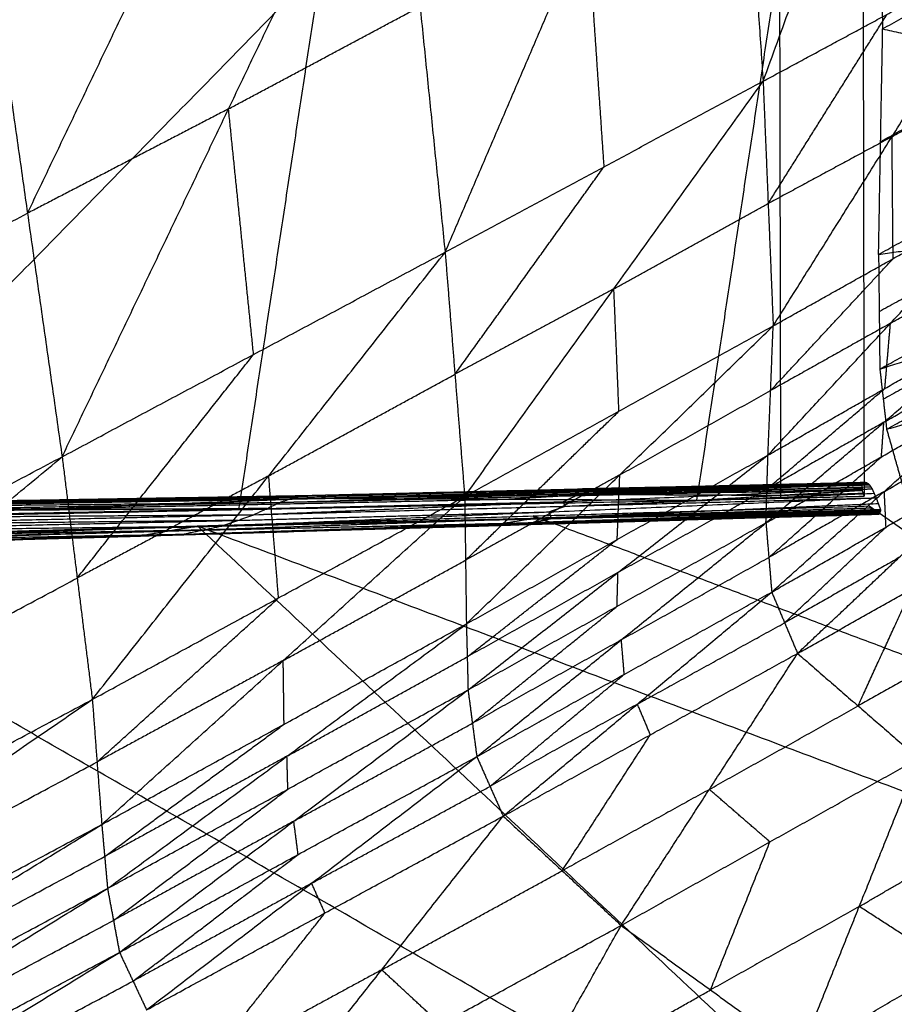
# Model space of a CAD drawing. Header units: millimetres. Extents: x -106 to 110, y -96 to 120.
# Tile 976 of 1020: x 94.96 to 95.948, y 59.36 to 60.473. Entities that reach past the tile are written whole.
import ezdxf

# ---------------------------------------------------------------- set-up
doc = ezdxf.new("R2010")
doc.units = ezdxf.units.MM
doc.header["$MEASUREMENT"] = 0
doc.layers.add('Default', color=7, linetype='Continuous', true_color=0x000000)

msp = doc.modelspace()

# ---------------------------------------------------------------- linework, layer by layer
at = {"layer": 'Default'}
for points in [[(94.6895, 59.9084, 12.0401), (94.8834, 61.0587, 11.523), (95.0773, 62.209, 11.0059)], [(94.6895, 59.9084, 12.0401), (95.3004, 60.5336, 11.9797), (95.9112, 61.1589, 11.9192)], [(95.7248, 59.9298, 12.5967), (95.818, 60.5443, 12.258), (95.9112, 61.1589, 11.9192)], [(95.9112, 61.1589, 11.9192), (95.9124, 60.5466, 12.3091), (95.9135, 59.9343, 12.699)], [(95.7995, 60.403, 13.6993), (95.9282, 60.7567, 13.555), (96.0568, 61.1104, 13.4106)], [(95.9222, 60.982, 12.0197), (95.9284, 60.722, 12.1788), (95.9345, 60.4621, 12.3379)], [(95.4404, 60.2099, 13.8023), (95.6011, 60.5849, 13.7047), (95.7617, 60.9598, 13.607)], [(95.7617, 60.9598, 13.607), (95.7806, 60.6814, 13.6532), (95.7995, 60.403, 13.6993)], [(95.0079, 59.9788, 13.8392), (95.1958, 60.3718, 13.7949), (95.3838, 60.7648, 13.7506)], [(95.3838, 60.7648, 13.7506), (95.4121, 60.4874, 13.7764), (95.4404, 60.2099, 13.8023)], [(95.9345, 60.4621, 12.3379), (96.1027, 60.5569, 12.4719), (96.271, 60.6517, 12.606)], [(94.9688, 60.2539, 13.8309), (95.0628, 60.4504, 13.8087), (95.1567, 60.6469, 13.7865)], [(95.62, 60.3065, 13.7508), (95.6105, 60.4457, 13.7277), (95.6011, 60.5849, 13.7047)], [(95.7995, 60.403, 13.6993), (95.9394, 60.4785, 13.6227), (96.0792, 60.5541, 13.5461)], [(95.8109, 60.1267, 13.7523), (95.9451, 60.3404, 13.6492), (96.0792, 60.5541, 13.5461)], [(95.818, 60.5443, 12.258), (95.8186, 60.2382, 12.4529), (95.8192, 59.932, 12.6478)], [(94.9297, 60.529, 13.8225), (94.9688, 60.2539, 13.8309), (95.0079, 59.9788, 13.8392)], [(95.3004, 60.5336, 11.9797), (95.2538, 60.2263, 12.149), (95.2072, 59.9191, 12.3184)], [(95.1958, 60.3718, 13.7949), (95.304, 60.4296, 13.7857), (95.4121, 60.4874, 13.7764)], [(95.8052, 60.2648, 13.7258), (95.8723, 60.3717, 13.6743), (95.9394, 60.4785, 13.6227)], [(95.9299, 60.2074, 12.5056), (95.9322, 60.3347, 12.4217), (95.9345, 60.4621, 12.3379)], [(95.9345, 60.4621, 12.3379), (96.0971, 60.4261, 12.5515), (96.2597, 60.3902, 12.7652)], [(96.0971, 60.4261, 12.5515), (96.0146, 60.3804, 12.4866), (95.9322, 60.3347, 12.4217)], [(95.9451, 60.3404, 13.6492), (96.0127, 60.3783, 13.6166), (96.0804, 60.4163, 13.5841)], [(95.4404, 60.2099, 13.8023), (95.62, 60.3065, 13.7508), (95.7995, 60.403, 13.6993)], [(95.4625, 59.934, 13.8335), (95.631, 60.1685, 13.7664), (95.7995, 60.403, 13.6993)], [(95.7995, 60.403, 13.6993), (95.8052, 60.2648, 13.7258), (95.8109, 60.1267, 13.7523)], [(95.9299, 60.2074, 12.5056), (96.0948, 60.2988, 12.6354), (96.2597, 60.3902, 12.7652)], [(95.1958, 60.3718, 13.7949), (95.0823, 60.3128, 13.8129), (94.9688, 60.2539, 13.8309)], [(95.2241, 60.0944, 13.8207), (95.21, 60.2331, 13.8078), (95.1958, 60.3718, 13.7949)], [(95.9451, 60.3404, 13.6492), (95.8752, 60.3026, 13.6875), (95.8052, 60.2648, 13.7258)], [(95.9463, 60.2026, 13.6872), (95.9457, 60.2715, 13.6682), (95.9451, 60.3404, 13.6492)], [(95.4515, 60.072, 13.8179), (95.5357, 60.1892, 13.7844), (95.62, 60.3065, 13.7508)], [(95.805, 59.9807, 13.8055), (95.9433, 60.1296, 13.7138), (96.0816, 60.2785, 13.6221)], [(95.8109, 60.1267, 13.7523), (95.9463, 60.2026, 13.6872), (96.0816, 60.2785, 13.6221)], [(95.631, 60.1685, 13.7664), (95.7181, 60.2167, 13.7461), (95.8052, 60.2648, 13.7258)], [(94.4426, 59.9757, 13.7465), (94.7057, 60.1148, 13.7887), (94.9688, 60.2539, 13.8309)], [(95.9299, 60.2074, 12.5056), (96.0885, 60.2297, 12.6835), (96.2471, 60.2521, 12.8615)], [(95.9313, 60.0779, 12.5859), (96.0892, 60.165, 12.7237), (96.2471, 60.2521, 12.8615)], [(96.0885, 60.2297, 12.6835), (96.0096, 60.1862, 12.6146), (95.9306, 60.1427, 12.5457)], [(95.0079, 59.9788, 13.8392), (95.2241, 60.0944, 13.8207), (95.4404, 60.2099, 13.8023)], [(95.042, 59.7047, 13.8514), (95.2412, 59.9573, 13.8268), (95.4404, 60.2099, 13.8023)], [(95.4404, 60.2099, 13.8023), (95.4515, 60.072, 13.8179), (95.4625, 59.934, 13.8335)], [(95.9299, 60.2074, 12.5056), (95.9306, 60.1427, 12.5457), (95.9313, 60.0779, 12.5859)], [(95.9433, 60.1296, 13.7138), (96.0093, 60.1673, 13.685), (96.0754, 60.205, 13.6562)], [(95.808, 60.0537, 13.7789), (95.8771, 60.1281, 13.733), (95.9463, 60.2026, 13.6872)], [(95.9313, 60.0779, 12.5859), (96.088, 60.128, 12.747), (96.2447, 60.1781, 12.908)], [(95.939, 60.0099, 12.6194), (96.0918, 60.094, 12.7637), (96.2447, 60.1781, 12.908)], [(95.631, 60.1685, 13.7664), (95.5413, 60.1203, 13.7921), (95.4515, 60.072, 13.8179)], [(95.6367, 60.0303, 13.7929), (95.6339, 60.0994, 13.7796), (95.631, 60.1685, 13.7664)], [(95.4625, 59.934, 13.8335), (95.6367, 60.0303, 13.7929), (95.8109, 60.1267, 13.7523)], [(95.4644, 59.79, 13.8711), (95.6377, 59.9583, 13.8117), (95.8109, 60.1267, 13.7523)], [(95.8027, 59.9042, 13.8368), (95.9359, 60.0178, 13.7636), (96.0691, 60.1314, 13.6903)], [(95.805, 59.9807, 13.8055), (95.937, 60.056, 13.7479), (96.0691, 60.1314, 13.6903)], [(95.805, 59.9807, 13.8055), (95.808, 60.0537, 13.7789), (95.8109, 60.1267, 13.7523)], [(95.9433, 60.1296, 13.7138), (95.8756, 60.0916, 13.7463), (95.808, 60.0537, 13.7789)], [(96.088, 60.128, 12.747), (96.0116, 60.086, 12.6748), (95.9352, 60.0439, 12.6026)], [(95.937, 60.056, 13.7479), (95.9402, 60.0928, 13.7308), (95.9433, 60.1296, 13.7138)], [(95.0249, 59.8418, 13.8453), (95.1245, 59.9681, 13.833), (95.2241, 60.0944, 13.8207)], [(95.9359, 60.0178, 13.7636), (96.0011, 60.0551, 13.7367), (96.0663, 60.0924, 13.7098)], [(95.939, 60.0099, 12.6194), (96.0965, 60.0554, 12.7808), (96.2539, 60.1009, 12.9422)], [(95.2412, 59.9573, 13.8268), (95.3464, 60.0147, 13.8224), (95.4515, 60.072, 13.8179)], [(95.9313, 60.0779, 12.5859), (95.9352, 60.0439, 12.6026), (95.939, 60.0099, 12.6194)], [(95.6377, 59.9583, 13.8117), (95.7228, 60.006, 13.7953), (95.808, 60.0537, 13.7789)], [(95.8027, 59.9042, 13.8368), (95.9331, 59.9788, 13.783), (96.0635, 60.0534, 13.7293)], [(95.8038, 59.9424, 13.8211), (95.8704, 59.9992, 13.7845), (95.937, 60.056, 13.7479)], [(95.8092, 59.826, 13.8648), (95.9364, 59.9397, 13.797), (96.0635, 60.0534, 13.7293)], [(95.4635, 59.862, 13.8523), (95.5501, 59.9462, 13.8226), (95.6367, 60.0303, 13.7929)], [(95.9359, 60.0178, 13.7636), (95.8699, 59.9801, 13.7924), (95.8038, 59.9424, 13.8211)], [(95.9331, 59.9788, 13.783), (95.9345, 59.9983, 13.7733), (95.9359, 60.0178, 13.7636)], [(95.9364, 59.9397, 13.797), (96.0009, 59.9765, 13.7716), (96.0655, 60.0132, 13.7462)], [(95.939, 60.0099, 12.6194), (95.949, 59.9747, 12.6292), (95.959, 59.9395, 12.639)], [(95.4644, 59.79, 13.8711), (95.6347, 59.8854, 13.8383), (95.805, 59.9807, 13.8055)], [(95.4663, 59.7155, 13.8942), (95.6356, 59.8481, 13.8499), (95.805, 59.9807, 13.8055)], [(95.8027, 59.9042, 13.8368), (95.8038, 59.9424, 13.8211), (95.805, 59.9807, 13.8055)], [(93.9555, 59.4224, 13.6704), (94.4817, 59.7006, 13.7548), (95.0079, 59.9788, 13.8392)], [(94.0168, 59.1566, 13.6581), (94.5123, 59.5677, 13.7486), (95.0079, 59.9788, 13.8392)], [(95.0079, 59.9788, 13.8392), (95.0249, 59.8418, 13.8453), (95.042, 59.7047, 13.8514)], [(95.806, 59.8651, 13.8508), (95.8695, 59.9219, 13.8169), (95.9331, 59.9788, 13.783)], [(95.8092, 59.826, 13.8648), (95.9383, 59.8995, 13.814), (96.0674, 59.973, 13.7632)], [(95.8384, 59.7567, 13.8758), (95.9529, 59.8649, 13.8195), (96.0674, 59.973, 13.7632)], [(95.6377, 59.9583, 13.8117), (95.5506, 59.9102, 13.832), (95.4635, 59.862, 13.8523)], [(95.6347, 59.8854, 13.8383), (95.6362, 59.9218, 13.825), (95.6377, 59.9583, 13.8117)], [(95.2412, 59.9573, 13.8268), (95.1331, 59.8996, 13.8361), (95.0249, 59.8418, 13.8453)], [(95.2523, 59.8194, 13.8424), (95.2468, 59.8884, 13.8346), (95.2412, 59.9573, 13.8268)], [(95.2538, 59.9273, 12.3204), (95.5867, 59.9373, 12.5019), (95.9195, 59.9473, 12.6834)], [(95.2755, 59.935, 12.3399), (95.5948, 59.9426, 12.5141), (95.914, 59.9501, 12.6884)], [(95.2755, 59.935, 12.3399), (95.5956, 59.9425, 12.5132), (95.9157, 59.9499, 12.6864)], [(95.2755, 59.935, 12.3399), (95.5941, 59.9423, 12.5151), (95.9127, 59.9496, 12.6903)], [(95.2755, 59.935, 12.3399), (95.5966, 59.942, 12.5122), (95.9177, 59.9489, 12.6846)], [(95.2755, 59.935, 12.3399), (95.5975, 59.9411, 12.5116), (95.9195, 59.9473, 12.6834)], [(95.2911, 59.932, 12.3589), (95.6019, 59.9408, 12.5246), (95.9127, 59.9496, 12.6903)], [(95.5948, 59.9426, 12.5141), (95.7541, 59.9462, 12.6017), (95.9134, 59.9498, 12.6893)], [(95.5956, 59.9425, 12.5132), (95.7552, 59.9462, 12.6003), (95.9149, 59.95, 12.6874)], [(95.9167, 59.9494, 12.6855), (95.7562, 59.9459, 12.5993), (95.5956, 59.9425, 12.5132)], [(95.5966, 59.942, 12.5122), (95.7566, 59.9457, 12.5989), (95.9167, 59.9494, 12.6855)], [(95.9186, 59.9481, 12.684), (95.7576, 59.945, 12.5981), (95.5966, 59.942, 12.5122)], [(95.9119, 59.9482, 12.6922), (95.7565, 59.9438, 12.6093), (95.6011, 59.9394, 12.5265)], [(95.9111, 59.9468, 12.694), (95.9119, 59.9482, 12.6922), (95.9127, 59.9496, 12.6903)], [(95.9127, 59.9496, 12.6903), (95.9134, 59.9498, 12.6893), (95.914, 59.9501, 12.6884)], [(95.914, 59.9501, 12.6884), (95.9149, 59.95, 12.6874), (95.9157, 59.9499, 12.6864)], [(95.9157, 59.9499, 12.6864), (95.9167, 59.9494, 12.6855), (95.9177, 59.9489, 12.6846)], [(95.9177, 59.9489, 12.6846), (95.9186, 59.9481, 12.684), (95.9195, 59.9473, 12.6834)], [(95.9195, 59.9473, 12.6834), (95.921, 59.945, 12.6829), (95.9226, 59.9426, 12.6824)], [(95.2244, 59.9134, 12.303), (95.5735, 59.928, 12.4927), (95.9226, 59.9426, 12.6824)], [(95.2538, 59.9273, 12.3204), (95.5882, 59.935, 12.5014), (95.9226, 59.9426, 12.6824)], [(95.2647, 59.9311, 12.3302), (95.4257, 59.9342, 12.416), (95.5867, 59.9373, 12.5019)], [(95.2833, 59.9335, 12.3494), (95.4387, 59.9379, 12.4323), (95.5941, 59.9423, 12.5151)], [(95.2911, 59.932, 12.3589), (95.6011, 59.9394, 12.5265), (95.9111, 59.9468, 12.694)], [(95.2911, 59.932, 12.3589), (95.6012, 59.9365, 12.5282), (95.9113, 59.9409, 12.6976)], [(95.508, 59.9309, 12.4778), (95.5546, 59.9337, 12.503), (95.6012, 59.9365, 12.5282)], [(95.5757, 59.923, 12.4931), (95.7503, 59.9303, 12.5879), (95.9248, 59.9376, 12.6828)], [(95.5867, 59.9373, 12.5019), (95.5921, 59.9392, 12.5068), (95.5975, 59.9411, 12.5116)], [(95.5867, 59.9373, 12.5019), (95.5874, 59.9361, 12.5016), (95.5882, 59.935, 12.5014)], [(95.5882, 59.935, 12.5014), (95.7546, 59.94, 12.5921), (95.921, 59.945, 12.6829)], [(95.5941, 59.9423, 12.5151), (95.5944, 59.9424, 12.5146), (95.5948, 59.9426, 12.5141)], [(95.5941, 59.9423, 12.5151), (95.598, 59.9415, 12.5199), (95.6019, 59.9408, 12.5246)], [(95.5948, 59.9426, 12.5141), (95.5952, 59.9425, 12.5137), (95.5956, 59.9425, 12.5132)], [(95.5966, 59.942, 12.5122), (95.5971, 59.9415, 12.5119), (95.5975, 59.9411, 12.5116)], [(95.6011, 59.9394, 12.5265), (95.7562, 59.9416, 12.6111), (95.9112, 59.9439, 12.6958)], [(95.6011, 59.9394, 12.5265), (95.6015, 59.9401, 12.5255), (95.6019, 59.9408, 12.5246)], [(95.9112, 59.9439, 12.6958), (95.7562, 59.9402, 12.612), (95.6012, 59.9365, 12.5282)], [(95.6012, 59.9365, 12.5282), (95.7096, 59.9359, 12.5877), (95.818, 59.9354, 12.6472)], [(95.6356, 59.8481, 13.8499), (95.7197, 59.8953, 13.8355), (95.8038, 59.9424, 13.8211)], [(95.7248, 59.9298, 12.5967), (95.818, 59.9354, 12.6472), (95.9113, 59.9409, 12.6976)], [(95.9364, 59.9397, 13.797), (95.8712, 59.9024, 13.8239), (95.806, 59.8651, 13.8508)], [(95.818, 59.9354, 12.6472), (95.8652, 59.9365, 12.6727), (95.9124, 59.9376, 12.6983)], [(95.9124, 59.9376, 12.6983), (95.8658, 59.9348, 12.6731), (95.8192, 59.932, 12.6478)], [(95.9111, 59.9468, 12.694), (95.9112, 59.9439, 12.6958), (95.9113, 59.9409, 12.6976)], [(95.9113, 59.9409, 12.6976), (95.9124, 59.9376, 12.6983), (95.9135, 59.9343, 12.699)], [(95.9226, 59.9426, 12.6824), (95.9248, 59.9376, 12.6828), (95.9271, 59.9325, 12.6832)], [(95.9383, 59.8995, 13.814), (95.9374, 59.9196, 13.8055), (95.9364, 59.9397, 13.797)], [(94.1342, 59.9058, 11.717), (94.694, 59.9165, 12.0187), (95.2538, 59.9273, 12.3204)], [(94.1587, 59.9162, 11.7394), (94.7171, 59.9256, 12.0397), (95.2755, 59.935, 12.3399)], [(94.1587, 59.9162, 11.7394), (94.7062, 59.9217, 12.0299), (95.2538, 59.9273, 12.3204)], [(94.1755, 59.9136, 11.7614), (94.7255, 59.9243, 12.0507), (95.2755, 59.935, 12.3399)], [(94.1755, 59.9136, 11.7614), (94.7333, 59.9228, 12.0601), (95.2911, 59.932, 12.3589)], [(94.6895, 59.9084, 12.0401), (94.9903, 59.9202, 12.1995), (95.2911, 59.932, 12.3589)], [(94.6895, 59.9084, 12.0401), (95.2072, 59.9191, 12.3184), (95.7248, 59.9298, 12.5967)], [(94.7062, 59.9217, 12.0299), (94.9855, 59.9264, 12.1801), (95.2647, 59.9311, 12.3302)], [(95.2647, 59.9311, 12.3302), (94.9909, 59.9284, 12.1849), (94.7171, 59.9256, 12.0397)], [(94.7255, 59.9243, 12.0507), (95.0044, 59.9289, 12.2), (95.2833, 59.9335, 12.3494)], [(95.2833, 59.9335, 12.3494), (95.0083, 59.9282, 12.2048), (94.7333, 59.9228, 12.0601)], [(94.9903, 59.9202, 12.1995), (95.2492, 59.9255, 12.3386), (95.508, 59.9309, 12.4778)], [(95.042, 59.7047, 13.8514), (95.2523, 59.8194, 13.8424), (95.4625, 59.934, 13.8335)], [(95.0527, 59.5634, 13.8743), (95.2576, 59.7487, 13.8539), (95.4625, 59.934, 13.8335)], [(95.1881, 59.9006, 12.2825), (95.5576, 59.9166, 12.4828), (95.9271, 59.9325, 12.6832)], [(95.2244, 59.9134, 12.303), (95.5757, 59.923, 12.4931), (95.9271, 59.9325, 12.6832)], [(95.2244, 59.9134, 12.303), (95.2391, 59.9204, 12.3117), (95.2538, 59.9273, 12.3204)], [(95.2391, 59.9204, 12.3117), (95.4063, 59.9242, 12.4022), (95.5735, 59.928, 12.4927)], [(95.2538, 59.9273, 12.3204), (95.2647, 59.9311, 12.3302), (95.2755, 59.935, 12.3399)], [(95.2755, 59.935, 12.3399), (95.2833, 59.9335, 12.3494), (95.2911, 59.932, 12.3589)], [(95.2911, 59.932, 12.3589), (95.508, 59.9309, 12.4778), (95.7248, 59.9298, 12.5967)], [(95.4625, 59.934, 13.8335), (95.4635, 59.862, 13.8523), (95.4644, 59.79, 13.8711)], [(95.56, 59.91, 12.4839), (95.7447, 59.918, 12.5841), (95.9295, 59.926, 12.6843)], [(95.5735, 59.928, 12.4927), (95.5809, 59.9315, 12.497), (95.5882, 59.935, 12.5014)], [(95.5735, 59.928, 12.4927), (95.5746, 59.9255, 12.4929), (95.5757, 59.923, 12.4931)], [(95.7248, 59.9298, 12.5967), (95.8192, 59.932, 12.6478), (95.9135, 59.9343, 12.699)], [(95.9271, 59.9325, 12.6832), (95.9295, 59.926, 12.6843), (95.9319, 59.9194, 12.6854)], [(94.9903, 59.9202, 12.1995), (94.7114, 59.9156, 12.0501), (94.4325, 59.911, 11.9007)], [(94.6793, 59.9096, 12.01), (94.9592, 59.915, 12.1608), (95.2391, 59.9204, 12.3117)], [(95.2391, 59.9204, 12.3117), (94.9666, 59.9184, 12.1652), (94.694, 59.9165, 12.0187)], [(95.2072, 59.9191, 12.3184), (95.0988, 59.9196, 12.2589), (94.9903, 59.9202, 12.1995)], [(95.0933, 59.8892, 12.2445), (95.5081, 59.9037, 12.471), (95.9229, 59.9181, 12.6974)], [(95.0933, 59.8892, 12.2445), (95.5102, 59.9019, 12.4695), (95.9272, 59.9146, 12.6944)], [(95.0933, 59.8892, 12.2445), (95.511, 59.9016, 12.4687), (95.9286, 59.914, 12.6929)], [(95.1444, 59.8914, 12.2632), (95.5382, 59.9044, 12.4749), (95.932, 59.9174, 12.6866)], [(95.1444, 59.8914, 12.2632), (95.538, 59.9035, 12.4757), (95.9316, 59.9157, 12.6882)], [(95.1444, 59.8914, 12.2632), (95.5377, 59.903, 12.4765), (95.9309, 59.9146, 12.6898)], [(95.1444, 59.8914, 12.2632), (95.5365, 59.9027, 12.4781), (95.9286, 59.914, 12.6929)], [(95.1444, 59.8914, 12.2632), (95.5372, 59.9027, 12.4773), (95.9299, 59.914, 12.6913)], [(95.1607, 59.9007, 12.2874), (95.54, 59.912, 12.493), (95.9194, 59.9233, 12.6986)], [(95.1607, 59.9007, 12.2874), (95.5418, 59.9094, 12.4924), (95.9229, 59.9181, 12.6974)], [(95.1881, 59.9006, 12.2825), (95.56, 59.91, 12.4839), (95.9319, 59.9194, 12.6854)], [(95.1881, 59.9006, 12.2825), (95.56, 59.909, 12.4845), (95.932, 59.9174, 12.6866)], [(95.2062, 59.907, 12.2927), (95.3819, 59.9118, 12.3878), (95.5576, 59.9166, 12.4828)], [(95.9251, 59.9163, 12.6959), (95.7176, 59.9091, 12.5827), (95.5102, 59.9019, 12.4695)], [(95.9279, 59.9143, 12.6937), (95.7194, 59.9079, 12.5812), (95.511, 59.9016, 12.4687)], [(95.5365, 59.9027, 12.4781), (95.7329, 59.9084, 12.5851), (95.9293, 59.914, 12.6921)], [(95.5372, 59.9027, 12.4773), (95.7338, 59.9085, 12.5839), (95.9304, 59.9143, 12.6906)], [(95.9304, 59.9143, 12.6906), (95.734, 59.9086, 12.5835), (95.5377, 59.903, 12.4765)], [(95.538, 59.9035, 12.4757), (95.7349, 59.91, 12.5815), (95.9318, 59.9165, 12.6874)], [(95.9312, 59.9151, 12.689), (95.7346, 59.9093, 12.5823), (95.538, 59.9035, 12.4757)], [(95.9318, 59.9165, 12.6874), (95.735, 59.9105, 12.5811), (95.5382, 59.9044, 12.4749)], [(95.9212, 59.9207, 12.698), (95.7315, 59.9151, 12.5952), (95.5418, 59.9094, 12.4924)], [(95.5576, 59.9166, 12.4828), (95.5667, 59.9198, 12.4879), (95.5757, 59.923, 12.4931)], [(95.5576, 59.9166, 12.4828), (95.5588, 59.9133, 12.4834), (95.56, 59.91, 12.4839)], [(95.56, 59.909, 12.4845), (95.746, 59.9137, 12.5853), (95.932, 59.9184, 12.686)], [(95.9194, 59.9233, 12.6986), (95.9212, 59.9207, 12.698), (95.9229, 59.9181, 12.6974)], [(95.9194, 59.9233, 12.6986), (96.3993, 59.5891, 12.3085), (96.8792, 59.255, 11.9184)], [(95.9229, 59.9181, 12.6974), (95.9251, 59.9163, 12.6959), (95.9272, 59.9146, 12.6944)], [(95.9272, 59.9146, 12.6944), (95.9279, 59.9143, 12.6937), (95.9286, 59.914, 12.6929)], [(95.9286, 59.914, 12.6929), (95.9293, 59.914, 12.6921), (95.9299, 59.914, 12.6913)], [(95.9299, 59.914, 12.6913), (95.9304, 59.9143, 12.6906), (95.9309, 59.9146, 12.6898)], [(95.9309, 59.9146, 12.6898), (95.9312, 59.9151, 12.689), (95.9316, 59.9157, 12.6882)], [(95.9316, 59.9157, 12.6882), (95.9318, 59.9165, 12.6874), (95.932, 59.9174, 12.6866)], [(95.9319, 59.9194, 12.6854), (95.932, 59.9184, 12.686), (95.932, 59.9174, 12.6866)], [(94.1003, 59.888, 11.697), (94.6623, 59.9007, 12), (95.2244, 59.9134, 12.303)], [(94.1342, 59.9058, 11.717), (94.6793, 59.9096, 12.01), (95.2244, 59.9134, 12.303)], [(94.6442, 59.8943, 11.9897), (94.9252, 59.9007, 12.1412), (95.2062, 59.907, 12.2927)], [(95.2062, 59.907, 12.2927), (94.9343, 59.9039, 12.1463), (94.6623, 59.9007, 12)], [(95.127, 59.895, 12.266), (95.3344, 59.9022, 12.3792), (95.5418, 59.9094, 12.4924)], [(95.1662, 59.896, 12.2728), (95.3522, 59.9002, 12.3739), (95.5382, 59.9044, 12.4749)], [(95.1881, 59.9006, 12.2825), (95.2062, 59.907, 12.2927), (95.2244, 59.9134, 12.303)], [(95.4663, 59.7155, 13.8942), (95.6345, 59.8098, 13.8655), (95.8027, 59.9042, 13.8368)], [(95.4762, 59.6401, 13.9156), (95.6394, 59.7721, 13.8762), (95.8027, 59.9042, 13.8368)], [(95.5418, 59.9094, 12.4924), (95.525, 59.9065, 12.4817), (95.5081, 59.9037, 12.471)], [(95.5102, 59.9019, 12.4695), (95.5092, 59.9028, 12.4702), (95.5081, 59.9037, 12.471)], [(95.511, 59.9016, 12.4687), (95.5237, 59.9022, 12.4734), (95.5365, 59.9027, 12.4781)], [(95.5372, 59.9027, 12.4773), (95.5368, 59.9027, 12.4777), (95.5365, 59.9027, 12.4781)], [(95.538, 59.9035, 12.4757), (95.5378, 59.9033, 12.4761), (95.5377, 59.903, 12.4765)], [(95.5382, 59.9044, 12.4749), (95.5491, 59.9067, 12.4797), (95.56, 59.909, 12.4845)], [(96.3993, 59.5891, 12.3085), (95.9696, 59.7506, 12.4008), (95.54, 59.912, 12.493)], [(95.5418, 59.9094, 12.4924), (95.5409, 59.9107, 12.4927), (95.54, 59.912, 12.493)], [(95.56, 59.91, 12.4839), (95.56, 59.9095, 12.4842), (95.56, 59.909, 12.4845)], [(95.8027, 59.9042, 13.8368), (95.806, 59.8651, 13.8508), (95.8092, 59.826, 13.8648)], [(93.9481, 59.8561, 11.6297), (94.5544, 59.8784, 11.9585), (95.1607, 59.9007, 12.2874)], [(94.0078, 59.8596, 11.6509), (94.5761, 59.8755, 11.9571), (95.1444, 59.8914, 12.2632)], [(94.0299, 59.8691, 11.6813), (94.5953, 59.8849, 11.9844), (95.1607, 59.9007, 12.2874)], [(94.0584, 59.8716, 11.6732), (94.6232, 59.8861, 11.9779), (95.1881, 59.9006, 12.2825)], [(94.0584, 59.8716, 11.6732), (94.6014, 59.8815, 11.9682), (95.1444, 59.8914, 12.2632)], [(94.1003, 59.888, 11.697), (94.6442, 59.8943, 11.9897), (95.1881, 59.9006, 12.2825)], [(94.5544, 59.8784, 11.9585), (94.8407, 59.8867, 12.1123), (95.127, 59.895, 12.266)], [(94.6014, 59.8815, 11.9682), (94.8838, 59.8888, 12.1205), (95.1662, 59.896, 12.2728)], [(95.1662, 59.896, 12.2728), (94.8947, 59.8911, 12.1253), (94.6232, 59.8861, 11.9779)], [(95.0933, 59.8892, 12.2445), (95.127, 59.895, 12.266), (95.1607, 59.9007, 12.2874)], [(95.0933, 59.8892, 12.2445), (95.1189, 59.8903, 12.2539), (95.1444, 59.8914, 12.2632)], [(95.1189, 59.8903, 12.2539), (95.3149, 59.896, 12.3613), (95.511, 59.9016, 12.4687)], [(95.1444, 59.8914, 12.2632), (95.1662, 59.896, 12.2728), (95.1881, 59.9006, 12.2825)], [(95.1607, 59.9007, 12.2874), (96.0199, 59.5778, 12.1029), (96.8792, 59.255, 11.9184)], [(95.1607, 59.9007, 12.2874), (96.1066, 59.0128, 11.4076), (97.0526, 58.1249, 10.5278)], [(95.511, 59.9016, 12.4687), (95.5106, 59.9017, 12.4691), (95.5102, 59.9019, 12.4695)], [(95.8238, 59.7913, 13.8703), (95.8811, 59.8454, 13.8421), (95.9383, 59.8995, 13.814)], [(95.8384, 59.7567, 13.8758), (95.9671, 59.8293, 13.8255), (96.0959, 59.902, 13.7752)], [(93.9481, 59.8561, 11.6297), (94.5207, 59.8727, 11.9371), (95.0933, 59.8892, 12.2445)], [(94.0078, 59.8596, 11.6509), (94.5505, 59.8744, 11.9477), (95.0933, 59.8892, 12.2445)], [(94.5505, 59.8744, 11.9477), (94.8347, 59.8823, 12.1008), (95.1189, 59.8903, 12.2539)], [(95.1189, 59.8903, 12.2539), (94.8475, 59.8829, 12.1055), (94.5761, 59.8755, 11.9571)], [(96.1066, 59.0128, 11.4076), (95.351, 59.4488, 11.696), (94.5953, 59.8849, 11.9844)], [(95.4654, 59.7528, 13.8826), (95.55, 59.8191, 13.8605), (95.6347, 59.8854, 13.8383)], [(94.0299, 59.8691, 11.6813), (94.9718, 58.9794, 10.7989), (95.9136, 58.0898, 9.9164)], [(94.0299, 59.8691, 11.6813), (95.5412, 58.997, 11.1045), (97.0526, 58.1249, 10.5278)], [(95.2576, 59.7487, 13.8539), (95.3605, 59.8054, 13.8531), (95.4635, 59.862, 13.8523)], [(95.6394, 59.7721, 13.8762), (95.7227, 59.8186, 13.8635), (95.806, 59.8651, 13.8508)], [(95.9529, 59.8649, 13.8195), (95.8883, 59.8281, 13.8449), (95.8238, 59.7913, 13.8703)], [(95.6356, 59.8481, 13.8499), (95.5505, 59.8004, 13.8663), (95.4654, 59.7528, 13.8826)], [(95.6345, 59.8098, 13.8655), (95.6351, 59.829, 13.8577), (95.6356, 59.8481, 13.8499)], [(92.915, 59.836, 11.0933), (94.4143, 58.9629, 10.5049), (95.9136, 58.0898, 9.9164)], [(94.5123, 59.5677, 13.7486), (94.7686, 59.7047, 13.797), (95.0249, 59.8418, 13.8453)], [(95.4762, 59.6401, 13.9156), (95.6427, 59.7331, 13.8902), (95.8092, 59.826, 13.8648)], [(95.506, 59.5729, 13.925), (95.6576, 59.6995, 13.8949), (95.8092, 59.826, 13.8648)], [(95.8092, 59.826, 13.8648), (95.8238, 59.7913, 13.8703), (95.8384, 59.7567, 13.8758)], [(95.9068, 59.6974, 13.8609), (95.937, 59.7633, 13.8432), (95.9671, 59.8293, 13.8255)], [(95.0473, 59.6341, 13.8629), (95.1498, 59.7267, 13.8526), (95.2523, 59.8194, 13.8424)], [(95.4712, 59.6778, 13.9049), (95.5529, 59.7438, 13.8852), (95.6345, 59.8098, 13.8655)], [(95.6576, 59.6995, 13.8949), (95.7407, 59.7454, 13.8826), (95.8238, 59.7913, 13.8703)], [(95.0527, 59.5634, 13.8743), (95.2585, 59.6767, 13.8727), (95.4644, 59.79, 13.8711)], [(95.0592, 59.4912, 13.8895), (95.2618, 59.6406, 13.8803), (95.4644, 59.79, 13.8711)], [(95.4644, 59.79, 13.8711), (95.4654, 59.7528, 13.8826), (95.4663, 59.7155, 13.8942)], [(95.6394, 59.7721, 13.8762), (95.5553, 59.725, 13.8906), (95.4712, 59.6778, 13.9049)], [(95.6427, 59.7331, 13.8902), (95.6411, 59.7526, 13.8832), (95.6394, 59.7721, 13.8762)], [(96.0355, 59.77, 13.8106), (95.9712, 59.7337, 13.8357), (95.9068, 59.6974, 13.8609)], [(95.2576, 59.7487, 13.8539), (95.1525, 59.6914, 13.8584), (95.0473, 59.6341, 13.8629)], [(95.2585, 59.6767, 13.8727), (95.2581, 59.7127, 13.8633), (95.2576, 59.7487, 13.8539)], [(95.2618, 59.6406, 13.8803), (95.3636, 59.6967, 13.8815), (95.4654, 59.7528, 13.8826)], [(95.506, 59.5729, 13.925), (95.6722, 59.6648, 13.9004), (95.8384, 59.7567, 13.8758)], [(95.6392, 59.4495, 13.908), (95.7388, 59.6031, 13.8919), (95.8384, 59.7567, 13.8758)], [(95.8384, 59.7567, 13.8758), (95.9068, 59.6974, 13.8609), (95.9752, 59.6381, 13.846)], [(95.4911, 59.6065, 13.9203), (95.5669, 59.6698, 13.9053), (95.6427, 59.7331, 13.8902)], [(95.0592, 59.4912, 13.8895), (95.2628, 59.6034, 13.8919), (95.4663, 59.7155, 13.8942)], [(95.0727, 59.419, 13.9043), (95.2695, 59.5672, 13.8993), (95.4663, 59.7155, 13.8942)], [(95.4663, 59.7155, 13.8942), (95.4712, 59.6778, 13.9049), (95.4762, 59.6401, 13.9156)], [(94.0168, 59.1566, 13.6581), (94.5294, 59.4307, 13.7547), (95.042, 59.7047, 13.8514)], [(94.0455, 59.0224, 13.6593), (94.5438, 59.3636, 13.7553), (95.042, 59.7047, 13.8514)], [(95.042, 59.7047, 13.8514), (95.0473, 59.6341, 13.8629), (95.0527, 59.5634, 13.8743)], [(95.6576, 59.6995, 13.8949), (95.5744, 59.653, 13.9076), (95.4911, 59.6065, 13.9203)], [(95.6722, 59.6648, 13.9004), (95.6649, 59.6821, 13.8977), (95.6576, 59.6995, 13.8949)], [(95.7388, 59.6031, 13.8919), (95.8228, 59.6502, 13.8764), (95.9068, 59.6974, 13.8609)], [(95.0559, 59.5273, 13.8819), (95.1572, 59.602, 13.8773), (95.2585, 59.6767, 13.8727)], [(95.2695, 59.5672, 13.8993), (95.3704, 59.6225, 13.9021), (95.4712, 59.6778, 13.9049)], [(95.5726, 59.5112, 13.9165), (95.6224, 59.588, 13.9085), (95.6722, 59.6648, 13.9004)], [(95.2618, 59.6406, 13.8803), (95.1589, 59.584, 13.8811), (95.0559, 59.5273, 13.8819)], [(95.0727, 59.419, 13.9043), (95.2744, 59.5296, 13.91), (95.4762, 59.6401, 13.9156)], [(95.1033, 59.3541, 13.9119), (95.2897, 59.4971, 13.9137), (95.4762, 59.6401, 13.9156)], [(95.2628, 59.6034, 13.8919), (95.2623, 59.622, 13.8861), (95.2618, 59.6406, 13.8803)], [(95.4762, 59.6401, 13.9156), (95.4911, 59.6065, 13.9203), (95.506, 59.5729, 13.925)], [(95.6392, 59.4495, 13.908), (95.8072, 59.5438, 13.877), (95.9752, 59.6381, 13.846)], [(95.841, 59.3036, 13.8714), (95.9081, 59.4708, 13.8587), (95.9752, 59.6381, 13.846)], [(94.5438, 59.3636, 13.7553), (94.7956, 59.4988, 13.8091), (95.0473, 59.6341, 13.8629)], [(95.0659, 59.4551, 13.8969), (95.1644, 59.5292, 13.8944), (95.2628, 59.6034, 13.8919)], [(95.2897, 59.4971, 13.9137), (95.3904, 59.5518, 13.917), (95.4911, 59.6065, 13.9203)], [(95.7388, 59.6031, 13.8919), (95.6557, 59.5572, 13.9042), (95.5726, 59.5112, 13.9165)], [(95.8072, 59.5438, 13.877), (95.773, 59.5734, 13.8845), (95.7388, 59.6031, 13.8919)], [(95.1033, 59.3541, 13.9119), (95.3047, 59.4635, 13.9185), (95.506, 59.5729, 13.925)], [(95.2316, 59.2257, 13.9059), (95.3688, 59.3993, 13.9155), (95.506, 59.5729, 13.925)], [(95.506, 59.5729, 13.925), (95.5726, 59.5112, 13.9165), (95.6392, 59.4495, 13.908)], [(95.9081, 59.4708, 13.8587), (95.9937, 59.5208, 13.8373), (96.0794, 59.5709, 13.8159)], [(94.0455, 59.0224, 13.6593), (94.5491, 59.2929, 13.7668), (95.0527, 59.5634, 13.8743)], [(94.0614, 58.9553, 13.6621), (94.557, 59.2594, 13.7682), (95.0527, 59.5634, 13.8743)], [(95.0527, 59.5634, 13.8743), (95.0559, 59.5273, 13.8819), (95.0592, 59.4912, 13.8895)], [(95.2695, 59.5672, 13.8993), (95.1677, 59.5112, 13.8981), (95.0659, 59.4551, 13.8969)], [(95.2744, 59.5296, 13.91), (95.272, 59.5484, 13.9046), (95.2695, 59.5672, 13.8993)], [(95.7401, 59.3766, 13.8897), (95.7736, 59.4602, 13.8834), (95.8072, 59.5438, 13.877)], [(94.557, 59.2594, 13.7682), (94.8065, 59.3934, 13.8251), (95.0559, 59.5273, 13.8819)], [(95.088, 59.3865, 13.9081), (95.1812, 59.4581, 13.909), (95.2744, 59.5296, 13.91)], [(95.3688, 59.3993, 13.9155), (95.4707, 59.4553, 13.916), (95.5726, 59.5112, 13.9165)], [(95.841, 59.3036, 13.8714), (96.0123, 59.4036, 13.8285), (96.1836, 59.5036, 13.7857)], [(94.0614, 58.9553, 13.6621), (94.5603, 59.2233, 13.7758), (95.0592, 59.4912, 13.8895)], [(94.082, 58.8892, 13.6662), (94.5706, 59.1902, 13.7778), (95.0592, 59.4912, 13.8895)], [(95.0592, 59.4912, 13.8895), (95.0659, 59.4551, 13.8969), (95.0727, 59.419, 13.9043)], [(95.2897, 59.4971, 13.9137), (95.1889, 59.4418, 13.9109), (95.088, 59.3865, 13.9081)], [(95.3047, 59.4635, 13.9185), (95.2972, 59.4803, 13.9161), (95.2897, 59.4971, 13.9137)], [(95.9081, 59.4708, 13.8587), (95.8241, 59.4237, 13.8742), (95.7401, 59.3766, 13.8897)], [(96.0123, 59.4036, 13.8285), (95.9602, 59.4372, 13.8436), (95.9081, 59.4708, 13.8587)], [(95.1674, 59.2899, 13.9089), (95.2361, 59.3767, 13.9137), (95.3047, 59.4635, 13.9185)], [(94.5706, 59.1902, 13.7778), (94.8183, 59.3227, 13.8374), (95.0659, 59.4551, 13.8969)], [(95.2316, 59.2257, 13.9059), (95.4354, 59.3376, 13.907), (95.6392, 59.4495, 13.908)], [(95.4249, 59.0679, 13.8901), (95.532, 59.2587, 13.8991), (95.6392, 59.4495, 13.908)], [(95.6392, 59.4495, 13.908), (95.7401, 59.3766, 13.8897), (95.841, 59.3036, 13.8714)], [(94.082, 58.8892, 13.6662), (94.5773, 59.1541, 13.7852), (95.0727, 59.419, 13.9043)], [(94.1135, 58.8284, 13.67), (94.5931, 59.1237, 13.7872), (95.0727, 59.419, 13.9043)], [(95.0727, 59.419, 13.9043), (95.088, 59.3865, 13.9081), (95.1033, 59.3541, 13.9119)], [(95.3688, 59.3993, 13.9155), (95.2681, 59.3446, 13.9122), (95.1674, 59.2899, 13.9089)], [(95.4354, 59.3376, 13.907), (95.4021, 59.3685, 13.9112), (95.3688, 59.3993, 13.9155)], [(94.5931, 59.1237, 13.7872), (94.8406, 59.2551, 13.8476), (95.088, 59.3865, 13.9081)], [(95.532, 59.2587, 13.8991), (95.6361, 59.3176, 13.8944), (95.7401, 59.3766, 13.8897)]]:
    msp.add_open_spline(points, degree=2, dxfattribs=at)

doc.saveas('drawing.dxf')
